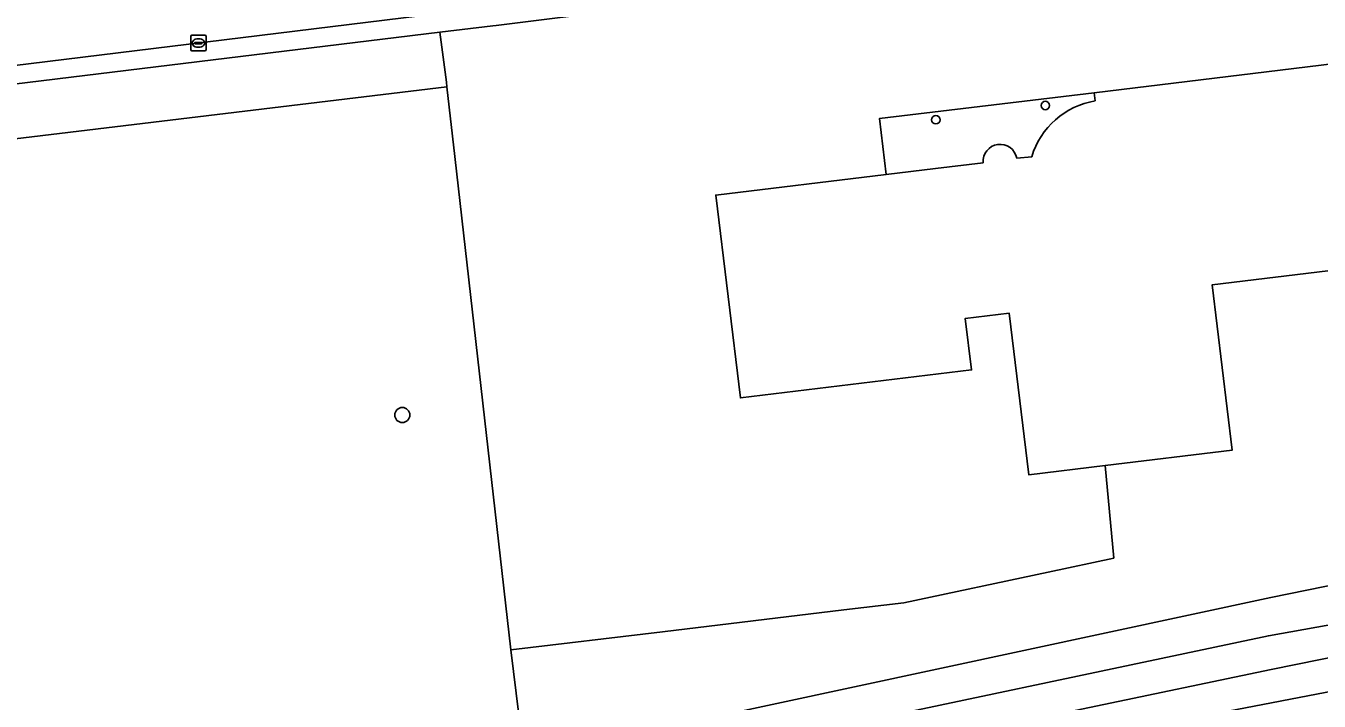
# Model space of a CAD drawing. Extents: x 161477 to 163040, y 383680 to 384871.
# Drawn here: x 162365.3 to 162449.3, y 384028.1 to 384072 of the extents above; entities that cross this region are included whole.
import ezdxf

# ---------------------------------------------------------------- set-up
doc = ezdxf.new("R2010")
doc.units = 0
for name, color, linetype in [('IMGEO_Boom', 7, 'Continuous'), ('IMGEO_Erf', 7, 'Continuous'), ('IMGEO_Gemengd_bos', 7, 'Continuous'), ('IMGEO_Grasland_overig', 7, 'Continuous'), ('IMGEO_Groenvoorziening', 7, 'Continuous'), ('IMGEO_Kolk', 7, 'Continuous'), ('IMGEO_Oever', 7, 'Continuous'), ('IMGEO_Pand', 7, 'Continuous'), ('IMGEO_Pand_overbouw', 7, 'Continuous'), ('IMGEO_Rijbaan_lokaal_gesloten', 7, 'Continuous'), ('IMGEO_Voetpad_open', 7, 'Continuous'), ('IMGEO_Waterloop', 7, 'Continuous')]:
    doc.layers.add(name, color=color, linetype=linetype)

msp = doc.modelspace()

# ---------------------------------------------------------------- linework, layer by layer
at = {"layer": 'IMGEO_Boom'}
msp.add_circle((162389.765, 384046.686), 0.489, dxfattribs=at)
at = {"layer": 'IMGEO_Erf'}
for points in [[(162434.766, 384067.084), (162434.701, 384067.602), (162467.567, 384071.605), (162467.783, 384069.814), (162474.921, 384070.679), (162476.521, 384057.46), (162472.782, 384057.007), (162473.945, 384047.551), (162486.517, 384049.092), (162502.092, 384051.196), (162501.07, 384059.528), (162500.912, 384060.821), (162498.633, 384079.401)], [(162395.649, 384071.966), (162392.205, 384071.555), (162392.628, 384068.312), (162392.664, 384067.992), (162393.178, 384063.468), (162396.815, 384031.439), (162406.667, 384032.619), (162418.446, 384034.03), (162422.345, 384034.497), (162431.706, 384036.487), (162435.965, 384037.393), (162435.417, 384043.405), (162430.455, 384042.804), (162429.184, 384053.301), (162426.327, 384052.956), (162426.732, 384049.614), (162411.721, 384047.797), (162410.126, 384060.972), (162421.19, 384062.306), (162424.388, 384062.691), (162427.497, 384063.068)], [(162429.665, 384063.36), (162430.64, 384063.463)]]:
    msp.add_lwpolyline(points, dxfattribs=at)
for centre, radius, start, end in [((162435.613, 384061.957), 5.196, 99.38477, 163.15595), ((162431.527, 384066.783), 0.275, 90, 270), ((162431.527, 384066.783), 0.275, 270, 90), ((162424.416, 384065.861), 0.275, 90, 270), ((162424.416, 384065.861), 0.275, 270, 90), ((162428.587, 384063.171), 1.095, 9.9368, 185.4048)]:
    msp.add_arc(centre, radius, start, end, dxfattribs=at)
at = {"layer": 'IMGEO_Gemengd_bos'}
msp.add_lwpolyline([(162392.664, 384067.992), (162310.701, 384058.13), (162313.868, 384031.718), (162316.345, 384011.001), (162315.789, 384010.934), (162316.21, 384007.328), (162316.335, 384006.255), (162335.031, 384010.304), (162343.856, 384012.47), (162372.828, 384018.895), (162397.687, 384024.408), (162396.815, 384031.439), (162393.178, 384063.468)], close=True, dxfattribs=at)
msp.add_lwpolyline([(162633.881, 384061.746), (162502.611, 384051.259), (162502.092, 384051.196), (162486.517, 384049.092), (162473.945, 384047.551), (162472.782, 384057.007), (162468.68, 384056.511), (162468.463, 384058.298), (162442.36, 384055.137), (162443.659, 384044.402), (162435.417, 384043.405), (162435.965, 384037.393), (162431.706, 384036.487), (162422.345, 384034.497), (162418.446, 384034.03), (162406.667, 384032.619), (162396.815, 384031.439), (162397.687, 384024.408), (162403.09, 384025.606), (162446.178, 384034.835), (162483.354, 384042.404), (162500, 384044.893), (162511.537, 384046.618), (162535.748, 384049.356)], dxfattribs=at)
at = {"layer": 'IMGEO_Grasland_overig'}
msp.add_lwpolyline([(162516.99, 384040.412), (162492.903, 384036.584), (162479.418, 384034.279), (162465.462, 384031.709), (162428.197, 384024.545), (162417.057, 384021.91), (162399.085, 384018.004), (162386.421, 384015.018), (162348.519, 384007.179), (162336.742, 384004.623), (162319.357, 384000.437), (162306.413, 383997.604), (162289.613, 383993.743), (162277.973, 383991.301), (162261.875, 383987.706), (162250.151, 383985.407), (162230.729, 383980.853), (162207.545, 383975.752)], dxfattribs=at)
at = {"layer": 'IMGEO_Groenvoorziening'}
msp.add_lwpolyline([(162354.651, 384066.958), (162310.294, 384061.528), (162310.701, 384058.13), (162392.664, 384067.992), (162392.628, 384068.312), (162392.205, 384071.555), (162360.797, 384067.71), (162361.016, 384065.658), (162355.001, 384064.896)], close=True, dxfattribs=at)
at = {"layer": 'IMGEO_Kolk'}
for p, q in [((162376.023, 384070.418), (162376.023, 384071.27)), ((162376.098, 384071.344), (162376.95, 384071.344)), ((162376.282, 384070.838), (162376.282, 384070.85)), ((162376.72, 384070.801), (162376.322, 384070.801)), ((162376.325, 384070.887), (162376.723, 384070.887)), ((162376.511, 384071.124), (162376.536, 384071.124)), ((162376.766, 384070.85), (162376.766, 384070.838)), ((162377.024, 384071.27), (162377.024, 384070.418)), ((162376.95, 384070.344), (162376.098, 384070.344)), ((162376.534, 384070.564), (162376.509, 384070.564))]:
    msp.add_line(p, q, dxfattribs=at)
for points in [[(162376.023, 384070.418), (162376.023, 384071.27)], [(162376.098, 384071.344), (162376.95, 384071.344)], [(162377.024, 384071.27), (162377.024, 384070.418)], [(162376.95, 384070.344), (162376.098, 384070.344)]]:
    msp.add_lwpolyline(points, dxfattribs=at)
for centre, radius, start, end in [((162376.1, 384071.268), 0.0765, 91.55205, 178.44795), ((162376.1, 384071.268), 0.0765, 91.55205, 178.44795), ((162376.322, 384070.847), 0.0403, 85.87752, 175.75265), ((162376.319, 384070.837), 0.0366, 178.93798, 274.71019), ((162376.723, 384070.844), 0.043, 264.86636, 352.45326), ((162376.727, 384070.849), 0.0386, 1.73085, 96.63898), ((162376.948, 384071.268), 0.0765, 1.55205, 88.44795), ((162376.948, 384071.268), 0.0765, 1.55205, 88.44795), ((162376.1, 384070.42), 0.0765, 181.55205, 268.44795), ((162376.1, 384070.42), 0.0765, 181.55205, 268.44795), ((162376.948, 384070.42), 0.0765, 271.55205, 358.44795), ((162376.948, 384070.42), 0.0765, 271.55205, 358.44795)]:
    msp.add_arc(centre, radius, start, end, dxfattribs=at)
for centre, major_axis, ratio, start_param, end_param in [((162376.51, 384070.844), (-0.387, 0.002), 0.722429, 4.712389, 7.853982), ((162376.535, 384070.844), (-0.39, 0.002), 0.717154, 1.570796, 4.712389)]:
    msp.add_ellipse(centre, major_axis=major_axis, ratio=ratio, start_param=start_param, end_param=end_param, dxfattribs=at)
at = {"layer": 'IMGEO_Oever'}
for points in [[(162535.748, 384049.356), (162511.537, 384046.618), (162500, 384044.893), (162483.354, 384042.404), (162446.178, 384034.835), (162403.09, 384025.606), (162397.687, 384024.408), (162372.828, 384018.895), (162343.856, 384012.47), (162335.031, 384010.304), (162316.335, 384006.255), (162312.368, 384005.396), (162287.455, 384000), (162255.539, 383993.141), (162233.305, 383987.991), (162225.184, 383986.048)], [(162225.309, 383985.639), (162245.942, 383990.074), (162283.158, 383996.907), (162313.36, 384003.255), (162344.28, 384010.166), (162365.882, 384014.718), (162413.834, 384025.552), (162446.019, 384032.349), (162460.633, 384034.962), (162473.038, 384037.576), (162496.604, 384041.444), (162505.857, 384043.167), (162533.716, 384046.18)], [(162528.415, 384044.288), (162506.78, 384041.304), (162497.862, 384039.997), (162468.629, 384034.707), (162446.204, 384030.156), (162422.604, 384025.233), (162394.797, 384019.248), (162368.435, 384013.243), (162357.103, 384010.524), (162346.494, 384008.136), (162319.816, 384002.267), (162308.862, 384000.197), (162290.051, 383995.507), (162270.874, 383991.271), (162258.555, 383988.909), (162252.954, 383987.622), (162241.857, 383985.281), (162220.272, 383980.56)], [(162207.545, 383975.752), (162230.729, 383980.853), (162250.151, 383985.407), (162261.875, 383987.706), (162277.973, 383991.301), (162289.613, 383993.743), (162306.413, 383997.604), (162319.357, 384000.437), (162336.742, 384004.623), (162348.519, 384007.179), (162386.421, 384015.018), (162399.085, 384018.004), (162417.057, 384021.91), (162428.197, 384024.545), (162465.462, 384031.709), (162479.418, 384034.279), (162492.903, 384036.584), (162516.99, 384040.412)]]:
    msp.add_lwpolyline(points, dxfattribs=at)
at = {"layer": 'IMGEO_Pand'}
for points in [[(162474.921, 384070.679), (162467.783, 384069.814), (162467.567, 384071.605), (162434.701, 384067.602), (162434.766, 384067.084)], [(162427.497, 384063.068), (162424.388, 384062.691), (162421.19, 384062.306), (162410.126, 384060.972), (162411.721, 384047.797), (162426.732, 384049.614), (162426.327, 384052.956), (162429.184, 384053.301), (162430.455, 384042.804), (162435.417, 384043.405), (162443.659, 384044.402), (162442.36, 384055.137), (162468.463, 384058.298), (162468.68, 384056.511), (162472.782, 384057.007), (162476.521, 384057.46), (162474.921, 384070.679)], [(162430.64, 384063.463), (162429.665, 384063.36)]]:
    msp.add_lwpolyline(points, dxfattribs=at)
for centre, radius, start, end in [((162435.613, 384061.957), 5.196, 99.38477, 163.15595), ((162431.527, 384066.783), 0.275, 90, 270), ((162431.527, 384066.783), 0.275, 270, 90), ((162424.416, 384065.861), 0.275, 90, 270), ((162424.416, 384065.861), 0.275, 270, 90), ((162428.587, 384063.171), 1.095, 9.9368, 185.4048)]:
    msp.add_arc(centre, radius, start, end, dxfattribs=at)
at = {"layer": 'IMGEO_Pand_overbouw'}
for points in [[(162434.701, 384067.602), (162420.751, 384065.935), (162421.19, 384062.306), (162424.388, 384062.691), (162427.497, 384063.068)], [(162434.766, 384067.084), (162434.701, 384067.602)], [(162429.665, 384063.36), (162430.64, 384063.463)]]:
    msp.add_lwpolyline(points, dxfattribs=at)
for centre, radius, start, end in [((162435.613, 384061.957), 5.196, 99.38477, 163.15595), ((162428.587, 384063.171), 1.095, 9.9368, 185.4048)]:
    msp.add_arc(centre, radius, start, end, dxfattribs=at)
at = {"layer": 'IMGEO_Rijbaan_lokaal_gesloten'}
msp.add_lwpolyline([(162261.855, 384056.776), (162395.494, 384073.171), (162405.589, 384074.388), (162472.495, 384082.536)], dxfattribs=at)
at = {"layer": 'IMGEO_Voetpad_open'}
for points in [[(162392.205, 384071.555), (162395.649, 384071.966), (162395.868, 384071.977), (162404.186, 384073.024), (162404.569, 384073.071), (162405.715, 384073.213), (162472.321, 384081.307), (162472.615, 384081.343), (162472.495, 384082.536), (162405.589, 384074.388), (162395.494, 384073.171), (162261.855, 384056.776)], [(162260.411, 384055.33), (162263.356, 384055.782), (162272.804, 384056.938), (162274.037, 384057.089), (162287.358, 384058.72), (162288.522, 384058.862), (162304.416, 384060.808), (162309.894, 384061.479), (162310.294, 384061.528), (162354.651, 384066.958), (162360.797, 384067.71), (162392.205, 384071.555)]]:
    msp.add_lwpolyline(points, dxfattribs=at)
at = {"layer": 'IMGEO_Waterloop'}
for points in [[(162533.716, 384046.18), (162505.857, 384043.167), (162496.604, 384041.444), (162473.038, 384037.576), (162460.633, 384034.962), (162446.019, 384032.349), (162413.834, 384025.552), (162365.882, 384014.718), (162344.28, 384010.166), (162313.36, 384003.255), (162283.158, 383996.907), (162245.942, 383990.074), (162225.309, 383985.639)], [(162220.272, 383980.56), (162241.857, 383985.281), (162252.954, 383987.622), (162258.555, 383988.909), (162270.874, 383991.271), (162290.051, 383995.507), (162308.862, 384000.197), (162319.816, 384002.267), (162346.494, 384008.136), (162357.103, 384010.524), (162368.435, 384013.243), (162394.797, 384019.248), (162422.604, 384025.233), (162446.204, 384030.156), (162468.629, 384034.707), (162497.862, 384039.997), (162506.78, 384041.304), (162528.415, 384044.288)]]:
    msp.add_lwpolyline(points, dxfattribs=at)

doc.saveas('drawing.dxf')
